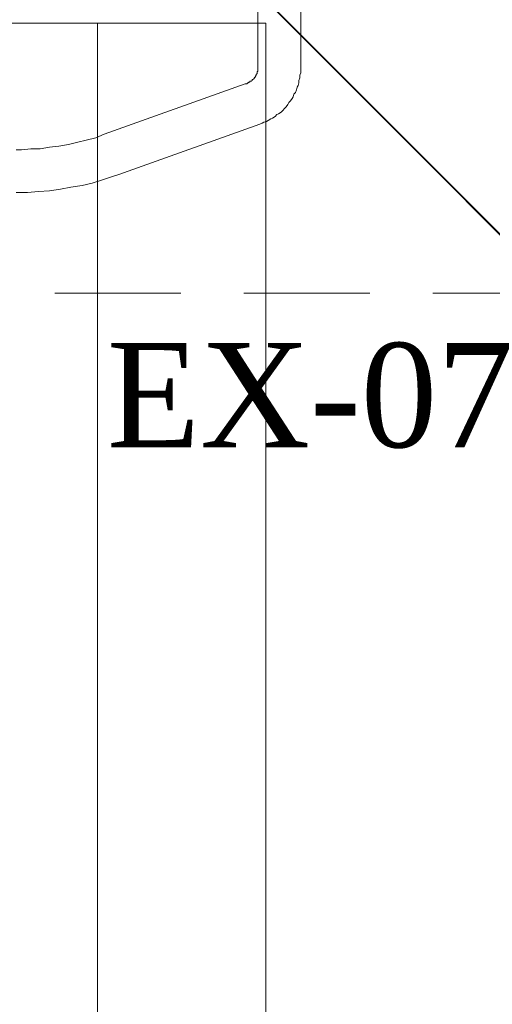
# Model space of a CAD drawing. Extents: x 3940905 to 4145695, y 925352 to 1109797.
# Tile 949 of 1056: x 4060627 to 4060908, y 1100568 to 1101153. Entities that reach past the tile are written whole.
import ezdxf

# ---------------------------------------------------------------- set-up
doc = ezdxf.new("R2010")
doc.units = 0
doc.header["$LTSCALE"] = 750
doc.header["$MEASUREMENT"] = 0
doc.linetypes.add('DASHED', pattern=[0.75, 0.5, -0.25])
doc.layers.get('0').update_dxf_attribs({"linetype": 'CONTINUOUS', "lineweight": 0})
doc.layers.add('CKD Equipments', color=252, linetype='CONTINUOUS', lineweight=0)
doc.layers.add('PDF_A - TEXT', color=7, linetype='CONTINUOUS')
doc.styles.add('CKD_Dimension Text', font='BOOKOS.TTF')

# ---------------------------------------------------------------- blocks, each defined once
blk = doc.blocks.new('3')
at = {"color": 1, "linetype": 'DASHED', "ltscale": 0.2, "const_width": 1}
blk.add_lwpolyline([(4045037.1, 1046868.24), (4044137.1, 1047768.24)], dxfattribs=at)
at = {"color": 1, "linetype": 'DASHED', "ltscale": 0.2}
blk.add_lwpolyline([(4044137.1, 1047768.24), (4045037.1, 1047768.24), (4045037.1, 1046868.24), (4044137.1, 1046868.24)], close=True, dxfattribs=at)

msp = doc.modelspace()

# ---------------------------------------------------------------- linework, layer by layer
at = {"layer": 'CKD Equipments', "color": 252}
for p, q in [((4060768.69, 1101807.14), (4060768.69, 1101124.31)), ((4060794.13, 1101124.31), (4060794.13, 1101807.14)), ((4060767.67, 1101120.24), (4060767.16, 1101119.73)), ((4060767.16, 1101119.73), (4060767.16, 1101119.22)), ((4060768.18, 1101121.26), (4060767.67, 1101120.75)), ((4060767.67, 1101120.75), (4060767.67, 1101120.24)), ((4060768.69, 1101122.78), (4060768.18, 1101122.28)), ((4060768.18, 1101122.28), (4060768.18, 1101121.77)), ((4060768.18, 1101121.77), (4060768.18, 1101121.26)), ((4060768.69, 1101124.31), (4060768.69, 1101123.8)), ((4060768.69, 1101123.8), (4060768.69, 1101123.29)), ((4060768.69, 1101123.29), (4060768.69, 1101122.78)), ((4060793.62, 1101120.24), (4060794.13, 1101121.77)), ((4060793.62, 1101118.71), (4060793.62, 1101120.24)), ((4060794.13, 1101123.29), (4060794.13, 1101124.31)), ((4060794.13, 1101121.77), (4060794.13, 1101123.29)), ((4060761.06, 1101115.15), (4060677.1, 1101085.13)), ((4060761.57, 1101115.15), (4060761.06, 1101115.15)), ((4060762.07, 1101115.15), (4060761.57, 1101115.15)), ((4060762.58, 1101115.66), (4060762.07, 1101115.15)), ((4060763.09, 1101115.66), (4060762.58, 1101115.66)), ((4060763.6, 1101116.17), (4060763.09, 1101116.17)), ((4060763.09, 1101116.17), (4060763.09, 1101115.66)), ((4060764.11, 1101116.68), (4060763.6, 1101116.17)), ((4060764.62, 1101116.68), (4060764.11, 1101116.68)), ((4060765.13, 1101117.19), (4060764.62, 1101116.68)), ((4060765.64, 1101117.7), (4060765.13, 1101117.7)), ((4060765.13, 1101117.7), (4060765.13, 1101117.19)), ((4060766.14, 1101118.21), (4060765.64, 1101117.7)), ((4060766.65, 1101118.71), (4060766.14, 1101118.21)), ((4060767.16, 1101119.22), (4060766.65, 1101119.22)), ((4060766.65, 1101119.22), (4060766.65, 1101118.71)), ((4060792.09, 1101113.12), (4060792.6, 1101114.13)), ((4060792.6, 1101114.13), (4060793.11, 1101115.66)), ((4060793.11, 1101117.19), (4060793.62, 1101118.71)), ((4060793.11, 1101115.66), (4060793.11, 1101117.19)), ((4060789.55, 1101107.52), (4060790.06, 1101109.05)), ((4060790.06, 1101109.05), (4060791.08, 1101110.06)), ((4060791.08, 1101110.06), (4060791.59, 1101111.59)), ((4060791.59, 1101111.59), (4060792.09, 1101113.12)), ((4060785.48, 1101101.41), (4060786.5, 1101102.94)), ((4060786.5, 1101102.94), (4060787.01, 1101103.96)), ((4060787.01, 1101103.96), (4060788.02, 1101104.98)), ((4060788.02, 1101104.98), (4060789.04, 1101106.5)), ((4060789.04, 1101106.5), (4060789.55, 1101107.52)), ((4060778.87, 1101095.82), (4060779.88, 1101096.84)), ((4060779.88, 1101096.84), (4060780.9, 1101097.34)), ((4060780.9, 1101097.34), (4060782.43, 1101098.36)), ((4060782.43, 1101098.36), (4060783.44, 1101099.38)), ((4060783.44, 1101099.38), (4060784.46, 1101100.4)), ((4060784.46, 1101100.4), (4060785.48, 1101101.41)), ((4060685.75, 1101061.22), (4060769.71, 1101091.24)), ((4060769.71, 1101091.24), (4060771.23, 1101091.75)), ((4060771.23, 1101091.75), (4060772.25, 1101092.26)), ((4060772.25, 1101092.26), (4060773.78, 1101092.76)), ((4060773.78, 1101092.76), (4060774.79, 1101093.27)), ((4060774.79, 1101093.27), (4060776.32, 1101094.29)), ((4060776.32, 1101094.29), (4060777.34, 1101094.8)), ((4060777.34, 1101094.8), (4060778.87, 1101095.82)), ((4060677.1, 1101085.13), (4060672.01, 1101083.1)), ((4060655.73, 1101079.03), (4060650.14, 1101078.01)), ((4060661.33, 1101080.55), (4060655.73, 1101079.03)), ((4060666.42, 1101081.57), (4060661.33, 1101080.55)), ((4060672.01, 1101083.1), (4060666.42, 1101081.57)), ((4060627.75, 1101075.97), (4060624.7, 1101075.97)), ((4060633.34, 1101076.48), (4060627.75, 1101075.97)), ((4060638.94, 1101076.48), (4060633.34, 1101076.48)), ((4060644.54, 1101077.5), (4060638.94, 1101076.48)), ((4060650.14, 1101078.01), (4060644.54, 1101077.5)), ((4060682.7, 1101060.2), (4060685.75, 1101061.22)), ((4060663.87, 1101054.6), (4060669.98, 1101056.13)), ((4060669.98, 1101056.13), (4060676.59, 1101058.17)), ((4060676.59, 1101058.17), (4060682.7, 1101060.2)), ((4060624.7, 1101050.53), (4060631.31, 1101050.53)), ((4060631.31, 1101050.53), (4060637.92, 1101051.04)), ((4060637.92, 1101051.04), (4060644.54, 1101051.55)), ((4060644.54, 1101051.55), (4060651.15, 1101052.57)), ((4060651.15, 1101052.57), (4060657.26, 1101053.59)), ((4060657.26, 1101053.59), (4060663.87, 1101054.6))]:
    msp.add_line(p, q, dxfattribs=at)
at = {"layer": 'CKD Equipments', "color": 252, "true_color": 0x989898}
for p, q in [((4060773.27, 1101151.28), (4060032.95, 1101151.28)), ((4060673.03, 1099944.88), (4060673.03, 1101151.28)), ((4060773.27, 1099944.88), (4060773.27, 1101151.28))]:
    msp.add_line(p, q, dxfattribs=at)

# ---------------------------------------------------------------- block references
msp.add_blockref('3', (15910.66, 54122.35))

# ---------------------------------------------------------------- texts
at = {"layer": 'PDF_A - TEXT', "insert": (4060678.64, 1100960.93), "char_height": 61.963, "width": 784.9726, "attachment_point": 1, "style": 'CKD_Dimension Text'}
msp.add_mtext('EX-07', dxfattribs=at)

doc.saveas('drawing.dxf')
